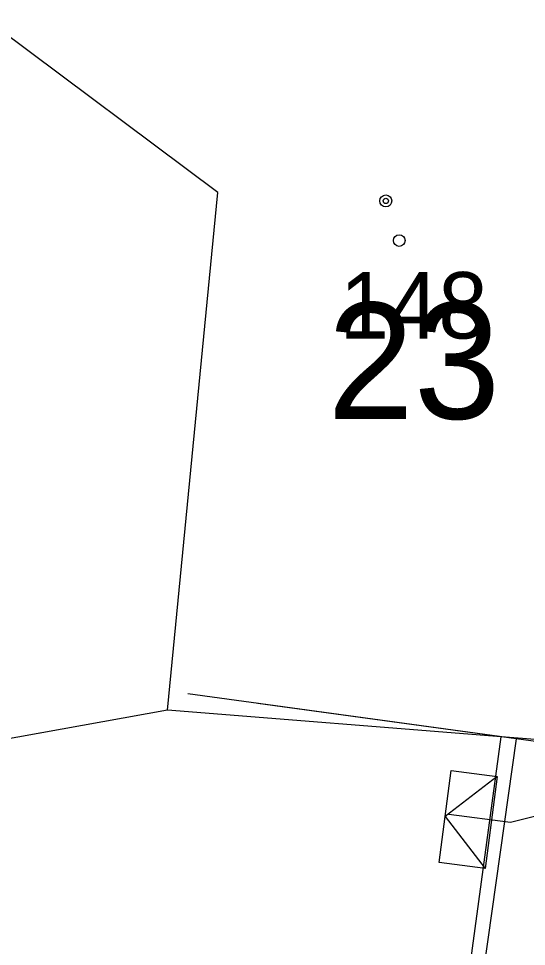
# Model space of a CAD drawing. Extents: x -643342 to -638635, y -1201752 to -1189948.
# Drawn here: x -639509.72 to -639502.07, y -1192769.2 to -1192755.22 of the extents above; entities that cross this region are included whole.
import ezdxf

# ---------------------------------------------------------------- set-up
doc = ezdxf.new("R2010")
doc.units = 0
for name, color, linetype in [('IS_EL_NN_NADZEMNÍ', 7, 'Continuous'), ('IS_EL_NN_PODZEMNÍ', 7, 'Continuous'), ('K-HRANICE_KN', 7, 'Continuous'), ('K-SLUCKOVE CARY', 7, 'Continuous'), ('K-ČÍSLA_PARCEL', 7, 'Continuous'), ('Z-budovy', 7, 'Continuous'), ('Z-popisy', 7, 'Continuous'), ('Z-značky', 7, 'Continuous')]:
    doc.layers.add(name, color=color, linetype=linetype)

msp = doc.modelspace()

# ---------------------------------------------------------------- linework, layer by layer
at = {"layer": 'IS_EL_NN_NADZEMNÍ'}
for points in [[(-639502.511, -1192766.636), (-639503.294, -1192767.241), (-639502.689, -1192768.025)], [(-639502.31, -1192767.33), (-639503.24, -1192767.212)]]:
    msp.add_lwpolyline(points, dxfattribs=at)
at = {"layer": 'IS_EL_NN_PODZEMNÍ'}
msp.add_line((-639500.31, -1192766.84), (-639502.31, -1192767.33), dxfattribs=at)
msp.add_lwpolyline([(-639502.511, -1192766.636), (-639502.689, -1192768.025), (-639503.382, -1192767.936), (-639503.205, -1192766.548)], close=True, dxfattribs=at)
at = {"layer": 'K-HRANICE_KN'}
for p, q in [((-639507.48, -1192765.64), (-639513.83, -1192766.78)), ((-639502.45, -1192766.04), (-639507.48, -1192765.64)), ((-639501.17, -1192766.14), (-639502.45, -1192766.04))]:
    msp.add_line(p, q, dxfattribs=at)
at = {"layer": 'K-SLUCKOVE CARY'}
for p, q in [((-639506.72, -1192757.84), (-639510.23, -1192755.22)), ((-639507.48, -1192765.64), (-639506.72, -1192757.84)), ((-639504.82, -1192783.44), (-639502.45, -1192766.04))]:
    msp.add_line(p, q, dxfattribs=at)
at = {"layer": 'K-ČÍSLA_PARCEL'}
msp.add_circle((-639503.986, -1192758.564), 0.0875, dxfattribs=at)
at = {"layer": 'Z-budovy'}
for p, q in [((-639502.218, -1192766.073), (-639507.172, -1192765.391)), ((-639501.166, -1192766.217), (-639506.119, -1192765.536)), ((-639502.73, -1192769.69), (-639502.218, -1192766.073))]:
    msp.add_line(p, q, dxfattribs=at)
at = {"layer": 'Z-značky'}
for radius in [0.09, 0.0398]:
    msp.add_circle((-639504.188, -1192757.967), radius, dxfattribs=at)

# ---------------------------------------------------------------- texts
at = {"layer": 'K-ČÍSLA_PARCEL'}
msp.add_text('23', height=1.75, dxfattribs=at).set_placement((-639505.067, -1192761.25))
at = {"layer": 'Z-popisy'}
msp.add_text('148', height=1, dxfattribs=at).set_placement((-639504.884, -1192760.04))

doc.saveas('drawing.dxf')
